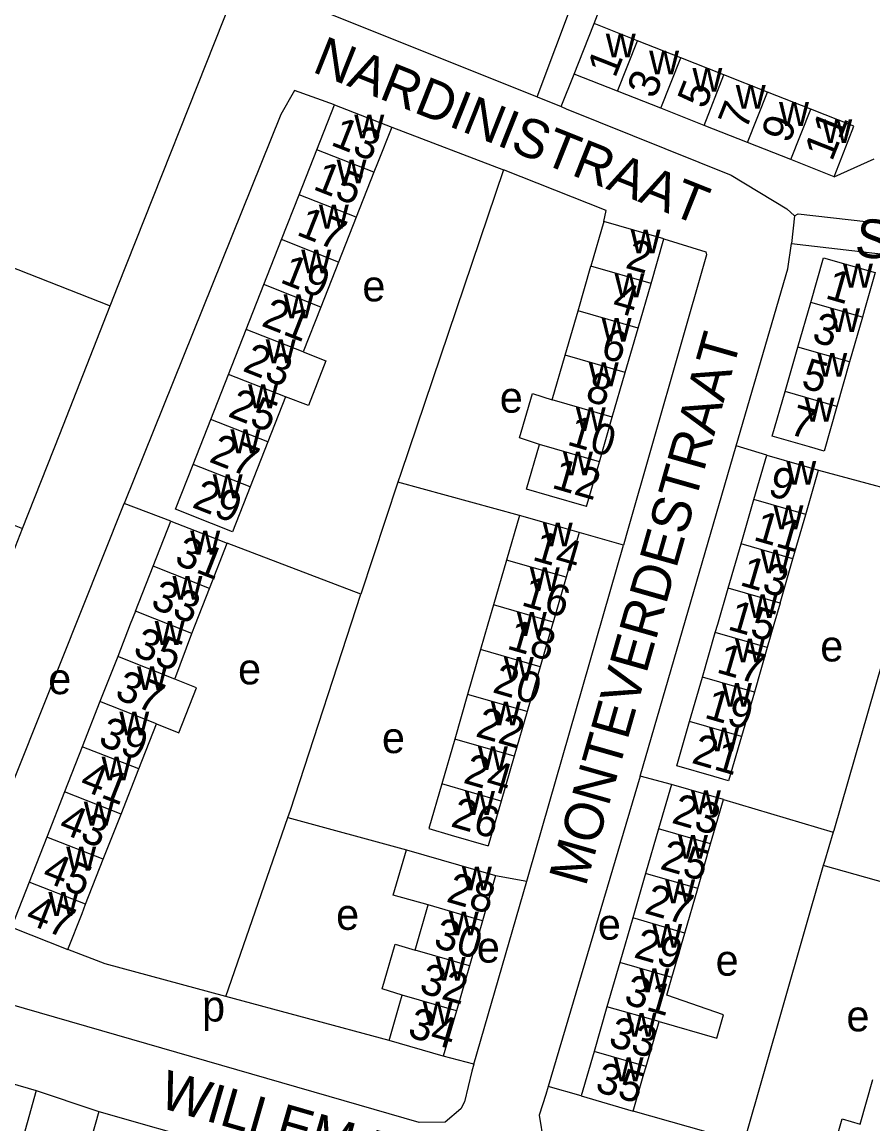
# Model space of a CAD drawing. Extents: x 159045 to 160918, y 380454 to 382516.
# Drawn here: x 160288.7 to 160398.6, y 381185.5 to 381327.8 of the extents above; entities that cross this region are included whole.
import ezdxf

# ---------------------------------------------------------------- set-up
doc = ezdxf.new("R2010")
doc.units = 0
for name, color, linetype in [('BLT_Basislijn', 7, 'Continuous'), ('BLT_Bebouwing', 7, 'Continuous'), ('BLT_Centroide', 7, 'Continuous'), ('BLT_Huisnummer', 7, 'Continuous'), ('BLT_Huisnummer_ tussenligend', 7, 'Continuous'), ('BLT_Onderverdeling_panden', 7, 'Continuous'), ('BLT_Straatnaam', 7, 'Continuous')]:
    doc.layers.add(name, color=color, linetype=linetype)

msp = doc.modelspace()

# ---------------------------------------------------------------- linework, layer by layer
at = {"layer": 'BLT_Basislijn'}
for p, q in [((160301.09, 381293.74), (160336.91, 381383.94)), ((160355.24, 381318.11), (160367.73, 381351.56)), ((160358.34, 381316.86), (160360.01, 381321.07)), ((160355.24, 381318.11), (160358.34, 381316.86)), ((160336.43, 381314.2), (160350.87, 381308.69)), ((160393.58, 381307.81), (160398.76, 381310.14)), ((160270.86, 381302.62), (160300.07, 381291.15)), ((160388.46, 381302.74), (160388.09, 381299.17)), ((160388.09, 381299.17), (160414.17, 381296.14)), ((160300.07, 381291.15), (160301.09, 381293.74)), ((160258.7, 381274.33), (160288.75, 381262.37)), ((160368.53, 381230.36), (160380.92, 381273.03)), ((160384.88, 381271.86), (160380.92, 381273.03)), ((160391.59, 381269.92), (160405.67, 381266.09)), ((160337.24, 381268.34), (160332.44, 381253.87)), ((160352.94, 381264.07), (160337.24, 381268.34)), ((160280.94, 381213.21), (160301.87, 381265.58)), ((160307.9, 381263.34), (160301.87, 381265.58)), ((160286.92, 381257.72), (160288.75, 381262.37)), ((160366.36, 381260.23), (160360.63, 381261.85)), ((160332.44, 381253.87), (160315.19, 381260.48)), ((160368.53, 381230.36), (160356.64, 381190.31)), ((160372.56, 381229.31), (160368.53, 381230.36)), ((160379.28, 381227.36), (160393.47, 381223.16)), ((160315.01, 381201.94), (160323.01, 381225.04)), ((160323.01, 381225.04), (160338.33, 381220.87)), ((160349.85, 381217.53), (160353.89, 381216.82)), ((160392.19, 381218.83), (160381.92, 381183.06)), ((160405.51, 381215.11), (160392.19, 381218.83)), ((160347.04, 381193.19), (160353.89, 381216.82)), ((160336.09, 381196.25), (160315.01, 381201.94)), ((160347.04, 381193.19), (160343.1, 381194.22)), ((160360.91, 381189.08), (160356.64, 381190.31)), ((160298.61, 381187.08), (160297.64, 381183.72)), ((160381.92, 381183.06), (160367.63, 381187.13))]:
    msp.add_line(p, q, dxfattribs=at)
for points in [[(160342.34, 381368.55), (160329.4, 381336.6), (160326.82, 381329.49), (160354.49, 381318.41), (160355.24, 381318.11)], [(160362.58, 381327.58), (160368.58, 381343.13), (160398.59, 381331.99)], [(160329.05, 381317.1), (160323.89, 381318.96), (160322.09, 381315.85), (160301.87, 381265.58)], [(160358.34, 381316.86), (160358.97, 381316.6), (160380.29, 381308.01), (160387.46, 381303.68), (160388.46, 381302.74)], [(160350.87, 381308.69), (160337.61, 381269.48), (160337.24, 381268.34)], [(160363.83, 381302.03), (160364.13, 381303.46), (160350.87, 381308.69)], [(160388.46, 381302.74), (160388.93, 381303.01), (160443.3, 381296.88)], [(160371.59, 381299.78), (160377.03, 381298.1), (160377.11, 381297.74), (160366.72, 381261.47), (160366.36, 381260.23)], [(160380.92, 381273.03), (160387.62, 381295.93), (160388.09, 381299.17)], [(160288.75, 381262.37), (160293.54, 381274.54), (160300.07, 381291.15)], [(160353.89, 381216.82), (160354.14, 381217.71), (160366.36, 381260.23)], [(160403.33, 381257.32), (160393.53, 381223.38), (160393.47, 381223.16)], [(160323.01, 381225.04), (160323.34, 381225.99), (160332.44, 381253.87)], [(160393.47, 381223.16), (160392.34, 381219.35), (160392.19, 381218.83)], [(160347.04, 381193.19), (160346.77, 381192.26), (160345.84, 381188.3), (160345.36, 381187.39), (160343.35, 381185.68), (160339.97, 381185.65), (160281.2, 381202.61), (160280.02, 381203.09), (160278.65, 381204.68), (160279.73, 381210.18), (160280.63, 381212.43), (160280.94, 381213.21)], [(160315.01, 381201.94), (160299.42, 381206.14), (160294.59, 381208)], [(160290.49, 381189.76), (160298.08, 381187.23), (160298.61, 381187.08)], [(160356.64, 381190.31), (160356.34, 381189.28), (160355.46, 381186.59), (160356.02, 381183.13), (160359.37, 381180.28), (160401.86, 381167.94), (160405.27, 381168.41), (160407.11, 381170.72), (160408.19, 381174.66), (160408.41, 381175.43)], [(160298.61, 381187.08), (160328.82, 381178.44), (160329.79, 381177.93), (160331.65, 381175.34), (160332.05, 381173.63), (160331.95, 381171.47), (160331.07, 381167.26), (160324.94, 381145.78)]]:
    msp.add_lwpolyline(points, dxfattribs=at)
at = {"layer": 'BLT_Bebouwing'}
for p, q in [((160368.17, 381325.37), (160362.58, 381327.58)), ((160373.77, 381323.16), (160368.17, 381325.37)), ((160379.36, 381320.95), (160373.77, 381323.16)), ((160365.6, 381318.86), (160360.01, 381321.07)), ((160384.96, 381318.74), (160379.36, 381320.95)), ((160371.2, 381316.65), (160365.6, 381318.86)), ((160390.56, 381316.53), (160384.96, 381318.74)), ((160326.77, 381311.29), (160329.05, 381317.1)), ((160329.05, 381317.1), (160336.43, 381314.2)), ((160376.8, 381314.44), (160371.2, 381316.65)), ((160382.39, 381312.23), (160376.8, 381314.44)), ((160387.99, 381310.02), (160382.39, 381312.23)), ((160324.48, 381305.49), (160326.77, 381311.29)), ((160393.58, 381307.81), (160387.99, 381310.02)), ((160334.14, 381308.39), (160331.86, 381302.59)), ((160322.2, 381299.68), (160324.48, 381305.49)), ((160331.86, 381302.59), (160329.57, 381296.78)), ((160363.83, 381302.03), (160362.17, 381296.26)), ((160371.59, 381299.78), (160363.83, 381302.03)), ((160319.91, 381293.88), (160322.2, 381299.68)), ((160369.93, 381294.02), (160371.59, 381299.78)), ((160329.57, 381296.78), (160327.28, 381290.97)), ((160360.5, 381290.5), (160362.17, 381296.26)), ((160317.63, 381288.07), (160319.91, 381293.88)), ((160368.26, 381288.26), (160369.93, 381294.02)), ((160388.9, 381285.81), (160390.56, 381291.58)), ((160327.28, 381290.97), (160325, 381285.17)), ((160358.84, 381284.74), (160360.5, 381290.5)), ((160397.25, 381289.66), (160395.59, 381283.89)), ((160315.34, 381282.26), (160317.63, 381288.07)), ((160366.6, 381282.5), (160368.26, 381288.26)), ((160357.17, 381278.98), (160358.84, 381284.74)), ((160387.25, 381280.05), (160388.9, 381285.81)), ((160395.59, 381283.89), (160393.94, 381278.12)), ((160313.06, 381276.46), (160315.34, 381282.26)), ((160364.93, 381276.74), (160366.6, 381282.5)), ((160322.71, 381279.36), (160320.43, 381273.55)), ((160385.59, 381274.28), (160387.25, 381280.05)), ((160310.77, 381270.65), (160313.06, 381276.46)), ((160363.27, 381270.97), (160364.93, 381276.74)), ((160320.43, 381273.55), (160318.14, 381267.75)), ((160383.22, 381266.13), (160384.88, 381271.86)), ((160308.49, 381264.85), (160310.77, 381270.65)), ((160361.61, 381265.21), (160363.27, 381270.97)), ((160389.93, 381264.18), (160391.59, 381269.92)), ((160381.56, 381260.39), (160383.22, 381266.13)), ((160305.61, 381257.51), (160307.9, 381263.34)), ((160352.94, 381264.07), (160351.27, 381258.3)), ((160388.27, 381258.45), (160389.93, 381264.18)), ((160360.63, 381261.85), (160358.95, 381256.07)), ((160312.9, 381254.64), (160315.19, 381260.48)), ((160379.9, 381254.66), (160381.56, 381260.39)), ((160303.32, 381251.68), (160305.61, 381257.51)), ((160351.27, 381258.3), (160349.59, 381252.52)), ((160386.61, 381252.71), (160388.27, 381258.45)), ((160358.95, 381256.07), (160357.28, 381250.29)), ((160376.57, 381243.18), (160378.24, 381248.92)), ((160308.42, 381242.9), (160310.61, 381248.81)), ((160347.92, 381246.74), (160346.24, 381240.95)), ((160384.95, 381246.98), (160383.29, 381241.24)), ((160301.03, 381245.85), (160298.74, 381240.02)), ((160355.6, 381244.51), (160353.93, 381238.73)), ((160374.91, 381237.45), (160376.57, 381243.18)), ((160346.24, 381240.95), (160344.57, 381235.17)), ((160383.29, 381241.24), (160381.62, 381235.5)), ((160298.74, 381240.02), (160296.45, 381234.18)), ((160353.93, 381238.73), (160352.25, 381232.95)), ((160373.25, 381231.71), (160374.91, 381237.45)), ((160303.75, 381231.32), (160306.04, 381237.15)), ((160344.57, 381235.17), (160342.89, 381229.39)), ((160296.45, 381234.18), (160294.16, 381228.35)), ((160352.25, 381232.95), (160350.58, 381227.17)), ((160301.46, 381225.49), (160303.75, 381231.32)), ((160372.56, 381229.31), (160370.9, 381223.56)), ((160294.16, 381228.35), (160291.87, 381222.52)), ((160350.58, 381227.17), (160348.9, 381221.39)), ((160377.62, 381221.62), (160379.28, 381227.36)), ((160299.17, 381219.66), (160301.46, 381225.49)), ((160370.9, 381223.56), (160369.23, 381217.82)), ((160291.87, 381222.52), (160289.58, 381216.69)), ((160375.96, 381215.87), (160377.62, 381221.62)), ((160296.88, 381213.83), (160299.17, 381219.66)), ((160349.85, 381217.53), (160348.16, 381211.71)), ((160369.23, 381217.82), (160367.57, 381212.07)), ((160289.58, 381216.69), (160287.29, 381210.87)), ((160374.29, 381210.12), (160375.96, 381215.87)), ((160339.46, 381207.91), (160341.15, 381213.74)), ((160367.57, 381212.07), (160365.9, 381206.32)), ((160287.29, 381210.87), (160294.59, 381208)), ((160348.16, 381211.71), (160346.47, 381205.88)), ((160372.63, 381204.38), (160374.29, 381210.12)), ((160365.9, 381206.32), (160364.24, 381200.58)), ((160346.47, 381205.88), (160344.79, 381200.05)), ((160364.24, 381200.58), (160362.57, 381194.83)), ((160344.79, 381200.05), (160343.1, 381194.22)), ((160369.3, 381192.88), (160370.98, 381198.68)), ((160343.1, 381194.22), (160336.09, 381196.25)), ((160362.57, 381194.83), (160360.91, 381189.08)), ((160396.94, 381185.43), (160398.61, 381191.2)), ((160360.91, 381189.08), (160367.63, 381187.13))]:
    msp.add_line(p, q, dxfattribs=at)
for points in [[(160360.01, 381321.07), (160361.84, 381325.73), (160362.58, 381327.58)], [(160393.58, 381307.81), (160395.42, 381312.46), (160396.15, 381314.32), (160390.56, 381316.53)], [(160336.43, 381314.2), (160334.59, 381309.55), (160334.14, 381308.39)], [(160390.56, 381291.58), (160392.21, 381297.35), (160398.9, 381295.43), (160397.52, 381290.62), (160397.25, 381289.66)], [(160325, 381285.17), (160327.94, 381284.03), (160325.67, 381278.24), (160322.71, 381279.36)], [(160355.51, 381273.22), (160352.95, 381274.07), (160354.61, 381279.8), (160357.17, 381278.98)], [(160393.94, 381278.12), (160392.28, 381272.36), (160390.4, 381272.9), (160385.59, 381274.28)], [(160361.61, 381265.21), (160356.8, 381266.6), (160353.85, 381267.45), (160355.51, 381273.22)], [(160384.88, 381271.86), (160389.68, 381270.47), (160391.59, 381269.92)], [(160318.14, 381267.75), (160315.86, 381261.94), (160313.14, 381263.01), (160308.49, 381264.85)], [(160307.9, 381263.34), (160312.55, 381261.51), (160315.19, 381260.48)], [(160360.63, 381261.85), (160355.83, 381263.24), (160352.94, 381264.07)], [(160310.61, 381248.81), (160311.08, 381250), (160312.9, 381254.64)], [(160378.24, 381248.92), (160378.55, 381250), (160379.9, 381254.66)], [(160303.32, 381251.68), (160302.66, 381250), (160301.03, 381245.85)], [(160349.59, 381252.52), (160348.86, 381250), (160347.92, 381246.74)], [(160386.61, 381252.71), (160385.82, 381249.99), (160384.95, 381246.98)], [(160357.28, 381250.29), (160357.2, 381250), (160355.6, 381244.51)], [(160306.04, 381237.15), (160308.94, 381235.99), (160311.23, 381241.8), (160308.42, 381242.9)], [(160381.62, 381235.5), (160379.96, 381229.77), (160378.05, 381230.32), (160373.25, 381231.71)], [(160342.89, 381229.39), (160341.22, 381223.61), (160344.1, 381222.78), (160348.9, 381221.39)], [(160379.28, 381227.36), (160377.36, 381227.92), (160372.56, 381229.31)], [(160341.15, 381213.74), (160336.63, 381214.99), (160338.33, 381220.87)], [(160338.33, 381220.87), (160345.05, 381218.92), (160349.85, 381217.53)], [(160294.59, 381208), (160296.42, 381212.65), (160296.88, 381213.83)], [(160337.77, 381202.08), (160335.21, 381202.89), (160336.88, 381208.66), (160339.46, 381207.91)], [(160370.98, 381198.68), (160378.42, 381196.52), (160379.29, 381199.54), (160371.97, 381202.11), (160372.63, 381204.38)], [(160336.09, 381196.25), (160337.48, 381201.06), (160337.77, 381202.08)], [(160275, 381185.12), (160276.52, 381190.57), (160279.38, 381189.78), (160280.23, 381192.74), (160290.49, 381189.76)], [(160367.63, 381187.13), (160369.02, 381191.94), (160369.3, 381192.88)], [(160290.49, 381189.76), (160288.16, 381181.44)], [(160392.87, 381179.97), (160394.64, 381186.1), (160396.94, 381185.43)]]:
    msp.add_lwpolyline(points, dxfattribs=at)
at = {"layer": 'BLT_Onderverdeling_panden'}
for p, q in [((160365.6, 381318.86), (160368.17, 381325.37)), ((160371.2, 381316.65), (160373.77, 381323.16)), ((160376.8, 381314.44), (160379.36, 381320.95)), ((160382.39, 381312.23), (160384.96, 381318.74)), ((160387.99, 381310.02), (160390.56, 381316.53)), ((160334.14, 381308.39), (160326.77, 381311.29)), ((160331.86, 381302.59), (160324.48, 381305.49)), ((160329.57, 381296.78), (160322.2, 381299.68)), ((160369.93, 381294.02), (160362.17, 381296.26)), ((160327.28, 381290.97), (160319.91, 381293.88)), ((160397.25, 381289.66), (160390.56, 381291.58)), ((160368.26, 381288.26), (160360.5, 381290.5)), ((160325, 381285.17), (160317.63, 381288.07)), ((160366.6, 381282.5), (160358.84, 381284.74)), ((160395.59, 381283.89), (160388.9, 381285.81)), ((160322.71, 381279.36), (160315.34, 381282.26)), ((160364.93, 381276.74), (160357.17, 381278.98)), ((160393.94, 381278.12), (160387.25, 381280.05)), ((160320.43, 381273.55), (160313.06, 381276.46)), ((160363.27, 381270.97), (160355.51, 381273.22)), ((160318.14, 381267.75), (160310.77, 381270.65)), ((160389.93, 381264.18), (160383.22, 381266.13)), ((160388.27, 381258.45), (160381.56, 381260.39)), ((160312.9, 381254.64), (160305.61, 381257.51)), ((160358.95, 381256.07), (160351.27, 381258.3)), ((160386.61, 381252.71), (160379.9, 381254.66)), ((160310.61, 381248.81), (160303.32, 381251.68)), ((160357.28, 381250.29), (160349.59, 381252.52)), ((160384.95, 381246.98), (160378.24, 381248.92)), ((160355.6, 381244.51), (160347.92, 381246.74)), ((160308.42, 381242.9), (160301.03, 381245.85)), ((160383.29, 381241.24), (160376.57, 381243.18)), ((160353.93, 381238.73), (160346.24, 381240.95)), ((160306.04, 381237.15), (160298.74, 381240.02)), ((160381.62, 381235.5), (160374.91, 381237.45)), ((160352.25, 381232.95), (160344.57, 381235.17)), ((160303.75, 381231.32), (160296.45, 381234.18)), ((160350.58, 381227.17), (160342.89, 381229.39)), ((160301.46, 381225.49), (160294.16, 381228.35)), ((160377.62, 381221.62), (160370.9, 381223.56)), ((160299.17, 381219.66), (160291.87, 381222.52)), ((160375.96, 381215.87), (160369.23, 381217.82)), ((160296.88, 381213.83), (160289.58, 381216.69)), ((160348.16, 381211.71), (160341.15, 381213.74)), ((160374.29, 381210.12), (160367.57, 381212.07)), ((160346.47, 381205.88), (160339.46, 381207.91)), ((160372.63, 381204.38), (160365.9, 381206.32)), ((160344.79, 381200.05), (160337.77, 381202.08)), ((160370.98, 381198.68), (160364.24, 381200.58)), ((160369.3, 381192.88), (160362.57, 381194.83))]:
    msp.add_line(p, q, dxfattribs=at)

# ---------------------------------------------------------------- texts
at = {"layer": 'BLT_Centroide'}
for s, p in [('w', (160364.09, 381323.22)), ('w', (160369.69, 381321.02)), ('w', (160375.28, 381318.8)), ('w', (160380.88, 381316.59)), ('w', (160386.47, 381314.38)), ('w', (160331.6, 381312.75)), ('w', (160392.06, 381312.17)), ('w', (160329.31, 381306.94)), ('w', (160327.02, 381301.12)), ('w', (160367.3, 381297.91)), ('w', (160324.74, 381295.31)), ('w', (160394.73, 381293.5)), ('e', (160332.64, 381291.71)), ('w', (160365.22, 381292.25)), ('w', (160322.46, 381289.53)), ('w', (160393.07, 381287.75)), ('w', (160363.55, 381286.5)), ('w', (160320.16, 381283.72)), ('w', (160391.41, 381281.97)), ('w', (160361.89, 381280.75)), ('w', (160317.88, 381277.91)), ('e', (160350.39, 381277.33)), ('w', (160389.77, 381276.19)), ('w', (160360.22, 381274.97)), ('w', (160315.6, 381272.09)), ('w', (160358.56, 381269.22)), ('w', (160387.41, 381268.03)), ('w', (160313.31, 381266.28)), ('w', (160385.75, 381262.28)), ('w', (160355.95, 381260.06)), ('w', (160310.4, 381259)), ('w', (160384.08, 381256.56)), ('w', (160308.11, 381253.16)), ('w', (160354.27, 381254.28)), ('w', (160382.42, 381250.81)), ('w', (160305.82, 381247.34)), ('w', (160352.6, 381248.5)), ('w', (160380.77, 381245.09)), ('e', (160391.8, 381245.2)), ('w', (160303.53, 381241.5)), ('e', (160316.58, 381242.24)), ('w', (160350.92, 381242.72)), ('e', (160292.06, 381240.97)), ('w', (160379.1, 381239.34)), ('w', (160349.24, 381236.94)), ('w', (160301.24, 381235.66)), ('e', (160335.17, 381233.36)), ('w', (160377.44, 381233.59)), ('w', (160347.57, 381231.16)), ('w', (160298.95, 381229.84)), ('w', (160345.9, 381225.38)), ('w', (160375.09, 381225.47)), ('w', (160296.66, 381224)), ('w', (160373.42, 381219.72)), ('w', (160294.38, 381218.19)), ('w', (160345.5, 381215.62)), ('w', (160371.76, 381213.97)), ('w', (160292.08, 381212.34)), ('e', (160329.25, 381210.53)), ('w', (160343.81, 381209.81)), ('e', (160363.06, 381209.26)), ('w', (160370.09, 381208.22)), ('e', (160347.43, 381206.3)), ('e', (160378.28, 381204.61)), ('w', (160342.12, 381203.97)), ('w', (160368.43, 381202.47)), ('p', (160311.93, 381198.69)), ('w', (160340.44, 381198.16)), ('e', (160395.18, 381197.42)), ('w', (160366.77, 381196.72)), ('w', (160365.1, 381190.97))]:
    msp.add_text(s, height=4, dxfattribs=at).set_placement(p)
at = {"layer": 'BLT_Huisnummer'}
for s, rotation, p in [('1', 68.4466, (160365.29, 381320.45)), ('5', 68.4466, (160376.92, 381316.42)), ('13', 338.5114, (160328.41, 381311.95)), ('11', 68.4475, (160393.31, 381309.68)), ('17', 338.5155, (160323.99, 381300.34)), ('2', 343.8919, (160366.48, 381296.07)), ('1', 343.9845, (160392.3, 381292.15)), ('21', 338.5128, (160319.45, 381288.6)), ('6', 343.8899, (160363.28, 381284.49)), ('5', 343.9822, (160389.18, 381280.61)), ('25', 338.5169, (160315.13, 381276.9)), ('10', 343.8925, (160358.94, 381273.23)), ('9', 343.8486, (160384.88, 381266.69)), ('29', 338.5681, (160310.49, 381265.16)), ('14', 343.8354, (160354.45, 381258.34)), ('13', 343.8463, (160381.26, 381255.08)), ('33', 338.5681, (160305.13, 381252.18)), ('18', 343.8354, (160351.16, 381246.88)), ('17', 343.8519, (160378.24, 381243.82)), ('37', 338.5678, (160300.5, 381240.49)), ('22', 343.8343, (160347.12, 381235.56)), ('21', 343.8374, (160375.03, 381232.13)), ('41', 338.5676, (160295.94, 381228.77)), ('26', 343.8342, (160343.91, 381223.93)), ('25', 343.8478, (160370.95, 381218.44)), ('47', 338.5484, (160288.94, 381211.48)), ('30', 343.8519, (160341.68, 381208.35)), ('29', 343.8455, (160367.56, 381207.01)), ('34', 343.8444, (160338.34, 381196.76)), ('35', 343.8511, (160362.56, 381189.71))]:
    msp.add_text(s, height=4, rotation=rotation, dxfattribs=at).set_placement(p)
at = {"layer": 'BLT_Huisnummer_ tussenligend'}
for s, rotation, p in [('3', 68.4466, (160370.41, 381317.75)), ('7', 68.4466, (160382.19, 381313.69)), ('9', 68.4466, (160387.76, 381311.98)), ('15', 338.5114, (160326.12, 381306.24)), ('19', 338.5155, (160321.86, 381294.2)), ('4', 343.8919, (160364.75, 381290.5)), ('3', 343.9845, (160390.58, 381286.56)), ('23', 338.5128, (160317.03, 381282.77)), ('8', 343.8899, (160361.29, 381278.92)), ('7', 343.9822, (160387.6, 381274.61)), ('27', 338.5169, (160312.69, 381271.04)), ('12', 343.8925, (160356.96, 381267.65)), ('11', 343.8486, (160383.01, 381260.92)), ('31', 338.5681, (160308.2, 381257.85)), ('16', 343.8354, (160353.03, 381252.49)), ('15', 343.8463, (160379.69, 381249.37)), ('35', 338.5681, (160302.85, 381246.04)), ('20', 343.8354, (160349.31, 381241.25)), ('19', 343.8519, (160376.68, 381237.96)), ('39', 338.5678, (160298.37, 381234.49)), ('24', 343.8343, (160345.53, 381229.56)), ('23', 343.8374, (160372.45, 381224.39)), ('43', 338.5676, (160293.24, 381223.22)), ('45', 338.5676, (160291.1, 381216.94)), ('28', 343.8342, (160343.34, 381214.21)), ('27', 343.8478, (160368.93, 381212.73)), ('32', 343.8519, (160339.84, 381202.48)), ('31', 343.8455, (160366.29, 381201.03)), ('33', 343.8455, (160364.28, 381195.58))]:
    msp.add_text(s, height=4, rotation=rotation, dxfattribs=at).set_placement(p)
at = {"layer": 'BLT_Straatnaam'}
for s, height, rotation, p in [('NARDINISTRAAT', 5, 338.3087, (160326.01, 381321.41)), ('SCHUTZWEG', 5, 353.8165, (160396.14, 381297.55)), ('MONTEVERDESTRAAT', 4.9999, 74.1074, (160361.48, 381216)), ('WILLEM PIJPERSTRAAT', 4.9999, 343.9109, (160306.16, 381187.67))]:
    msp.add_text(s, height=height, rotation=rotation, dxfattribs=at).set_placement(p)

doc.saveas('drawing.dxf')
